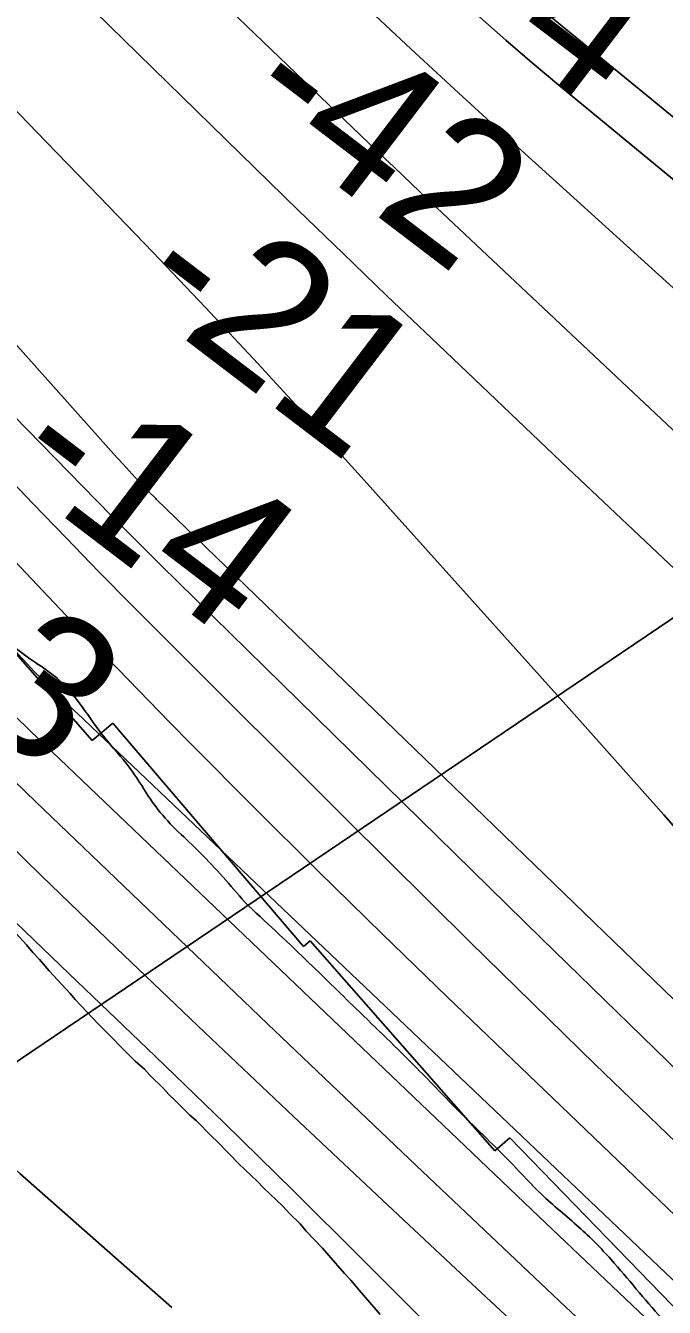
# Model space of a CAD drawing. Extents: x 3297772 to 3335630, y 634068 to 659439.
# Drawn here: x 3314660 to 3314957, y 649085 to 649683 of the extents above; entities that cross this region are included whole.
import ezdxf

# ---------------------------------------------------------------- set-up
doc = ezdxf.new("R2010")
doc.units = 0
for name, color, linetype in [('V-RIVR-EDGE', 7, 'Continuous'), ('V-RIVR-RANG', 7, 'Continuous'), ('V-RRAP-RVMT', 7, 'Continuous'), ('V-SITE-VEGE', 7, 'Continuous'), ('V-TOPO-DPTH', 7, 'Continuous'), ('V-TOPO-MAJR', 7, 'Continuous'), ('V-TOPO-MINR', 7, 'Continuous'), ('V-TOPO-WATR', 7, 'Continuous')]:
    doc.layers.add(name, color=color, linetype=linetype)

msp = doc.modelspace()

# ---------------------------------------------------------------- linework, layer by layer
at = {"layer": 'V-RIVR-EDGE'}
for points in [[(3314336.87, 649731.75), (3314349.27, 649721.12), (3314360.57, 649707.93), (3314370.03, 649692.19), (3314376.22, 649682.31), (3314381.33, 649676.44), (3314382.04, 649668.77), (3314386.04, 649661.81), (3314398.8, 649647.16), (3314407.19, 649639.83), (3314421.05, 649626.27), (3314430.51, 649610.16), (3314437.43, 649598.81), (3314446.18, 649588.19), (3314447.63, 649585.26), (3314446.16, 649580.88), (3314446.15, 649575.76), (3314447.6, 649572.83), (3314459.28, 649564.76), (3314468.03, 649558.16), (3314483, 649547.88), (3314491.01, 649537.63), (3314502.31, 649523.71), (3314515.42, 649504.3), (3314522.71, 649495.51), (3314531.45, 649482.33), (3314540.57, 649472.8), (3314552.97, 649463.64), (3314558.82, 649463.62), (3314568.32, 649460.31), (3314575.98, 649454.81), (3314596.78, 649438.67), (3314606.26, 649429.51), (3314616.83, 649418.88), (3314631.81, 649415.55), (3314640.57, 649408.59), (3314654.42, 649393.2), (3314674.49, 649378.53), (3314696.72, 649350.69), (3314708.02, 649337.14), (3314721.5, 649317.36), (3314741.19, 649297.21), (3314761.96, 649274.13)], [(3314761.96, 649274.13), (3314790.41, 649247.37), (3314813.75, 649224.65), (3314842.19, 649196.8), (3314862.25, 649176.28), (3314886.68, 649152.09), (3314900.17, 649138.17), (3314917.68, 649122.77), (3314932.63, 649107.75), (3314956.32, 649080.27), (3314980.03, 649058.28), (3315004.47, 649036.65), (3315016.5, 649023.47), (3315033.99, 649001.49), (3315053.68, 648981.34), (3315075.92, 648956.42), (3315089.04, 648943.6), (3315090.5, 648939.21), (3315095.23, 648931.52), (3315116.02, 648911.73), (3315165.62, 648868.83), (3315188.61, 648851.6), (3315212.7, 648837.28), (3315236.05, 648818.95), (3315259.03, 648798.78), (3315272.17, 648788.15), (3315288.96, 648777.87), (3315298.45, 648775.29), (3315308.31, 648771.25), (3315320.36, 648764.64), (3315332.04, 648756.2), (3315345.54, 648749.22), (3315365.99, 648738.57), (3315396.29, 648721.68), (3315420.02, 648711.02), (3315449.6, 648697.42), (3315476.26, 648687.12), (3315490.87, 648684.89), (3315496.72, 648684.15), (3315504.02, 648679.38), (3315514.6, 648672.04), (3315516.78, 648666.91), (3315520.77, 648653.38), (3315526.95, 648639.84), (3315536.79, 648627.02), (3315542.99, 648621.52), (3315546.65, 648621.15), (3315552.49, 648618.57), (3315560.15, 648612.71), (3315568.54, 648604.64), (3315578.02, 648595.85), (3315592.98, 648584.84), (3315611.6, 648575.66), (3315624.38, 648570.14), (3315634.97, 648566.83), (3315640.81, 648563.52), (3315648.49, 648562.41), (3315656.17, 648563.12), (3315662.38, 648563.84), (3315671.15, 648560.89), (3315676.25, 648556.12), (3315679.17, 648552.83), (3315684.29, 648552.08), (3315687.94, 648550.98), (3315695.94, 648534.87), (3315725.4, 648474.85), (3315731.95, 648461.31), (3315736.69, 648455.81), (3315746.53, 648446.65), (3315756.75, 648438.22), (3315765.49, 648425.77), (3315772.76, 648408.94), (3315789.52, 648388.06), (3315803.72, 648364.63), (3315814.28, 648346.69), (3315829.95, 648328.37), (3315850.74, 648307.49), (3315869.69, 648285.51), (3315901.78, 648253.62), (3315937.52, 648219.54), (3315960.49, 648195.36), (3315980.91, 648175.57), (3315989.31, 648173.35), (3316000.63, 648165.28), (3316008.65, 648158.32), (3316031.64, 648140.71), (3316054.63, 648124.21), (3316085.29, 648105.49), (3316118.5, 648083.11), (3316140.03, 648068.8), (3316157.19, 648061.81), (3316170.34, 648056.66), (3316187.12, 648044.92), (3316195.52, 648041.24), (3316205.38, 648037.93), (3316215.24, 648033.15), (3316238.61, 648020.67), (3316243.71, 648016.63), (3316255.02, 648007.47), (3316268.9, 648000.12), (3316287.88, 647988.38), (3316303.58, 647982.86), (3316316.73, 647978.44), (3316339.37, 647969.97), (3316356.17, 647962.25), (3316375.52, 647951.24), (3316396.32, 647938.03), (3316428.44, 647920.4), (3316474.07, 647891.41), (3316489.4, 647882.24), (3316507.65, 647873.42), (3316517.51, 647867.91), (3316537.95, 647856.89), (3316563.51, 647842.94), (3316578.83, 647832.3), (3316609.5, 647815.04), (3316632.86, 647802.19), (3316646.72, 647790.82), (3316669.34, 647772.49), (3316682.11, 647762.22), (3316696.35, 647755.24), (3316758.75, 647713.78), (3316797.81, 647691.02), (3316819.71, 647676.71), (3316836.86, 647665.7), (3316864.97, 647650.65), (3316895.64, 647634.12), (3316912.43, 647623.11), (3316940.9, 647606.59), (3316996.75, 647574.65), (3317044.57, 647546.75), (3317079.24, 647525.1), (3317111.36, 647506.38), (3317148.23, 647484.72), (3317188.38, 647460.86), (3317213.92, 647442.15), (3317231.44, 647430.41), (3317255.17, 647416.83), (3317274.14, 647402.16), (3317293.12, 647391.14), (3317310.28, 647384.52), (3317333.65, 647373.5), (3317372.71, 647350.37), (3317404.1, 647330.92), (3317490.98, 647282.82), (3317527.85, 647261.52), (3317547.19, 647249.78), (3317572.38, 647235.83), (3317600.86, 647222.6), (3317628.97, 647207.9), (3317656.71, 647189.92), (3317738.1, 647140.37), (3317755.27, 647133.39), (3317770.25, 647129.33), (3317784.85, 647122.71), (3317816.97, 647104.72), (3317840.71, 647094.79), (3317860.06, 647086.34), (3317887.44, 647070.92), (3317915.19, 647055.49), (3317952.07, 647039.68), (3317972.88, 647031.59), (3318008.3, 647014.32), (3318036.78, 647000.36), (3318074.38, 646981.62), (3318112.35, 646961.06), (3318142.65, 646943.44), (3318179.16, 646929.09), (3318205.1, 646919.89), (3318226.27, 646909.6), (3318257.67, 646892.34), (3318275.56, 646883.53), (3318288.34, 646879.47), (3318295.65, 646878.72), (3318317.19, 646868.8), (3318334.34, 646857.06), (3318347.84, 646845.7), (3318357.33, 646839.46), (3318416.47, 646806.41), (3318459.18, 646781.45), (3318477.06, 646771.9), (3318502.98, 646757.21), (3318530, 646743.26), (3318562.13, 646728.56), (3318605.95, 646708.71), (3318643.93, 646694.36), (3318672.78, 646684.05), (3318689.95, 646679.62), (3318708.95, 646676.28), (3318727.21, 646668.56), (3318754.96, 646656.8), (3318823.61, 646624.46), (3318845.88, 646613.07), (3318855.73, 646607.93), (3318871.06, 646596.56), (3318891.87, 646586.27), (3318910.49, 646578.55), (3318938.61, 646566.78), (3318967.1, 646557.57), (3318997.78, 646547.63), (3319022.25, 646539.16), (3319054.39, 646528.11), (3319074.84, 646519.66), (3319089.46, 646516.33), (3319112.47, 646508.23), (3319131.82, 646500.14), (3319166.88, 646486.53), (3319188.43, 646478.8), (3319196.47, 646478.41), (3319208.52, 646474.73), (3319216.19, 646471.42), (3319227.88, 646467), (3319243.95, 646462.21), (3319256.73, 646456.33), (3319262.2, 646449.74), (3319272.42, 646444.6), (3319289.22, 646438.34), (3319307.11, 646430.25), (3319322.08, 646420.71), (3319337.4, 646408.98), (3319358.2, 646395.03), (3319379.01, 646382.55), (3319389.6, 646379.97), (3319400.56, 646376.29), (3319407.49, 646370.42), (3319419.9, 646362.71), (3319436.33, 646355), (3319463.35, 646343.96), (3319503.52, 646327.78), (3319544.44, 646316.71), (3319579.51, 646307.12), (3319606.17, 646299.38), (3319635.03, 646290.9), (3319681.43, 646280.92), (3319730.75, 646269.46), (3319772.77, 646260.58), (3319801.26, 646254.66), (3319808.94, 646254.65), (3319821.73, 646251.32), (3319836.34, 646248), (3319850.96, 646245.77), (3319868.14, 646245.36), (3319890.79, 646242.38), (3319906.87, 646237.95), (3319922.21, 646232.07), (3319930.98, 646230.95), (3319937.92, 646232.03), (3319943.77, 646231.28), (3319960.57, 646225.03), (3319978.84, 646220.6), (3319994.55, 646217.63), (3320020.12, 646210.62), (3320049.71, 646202.51), (3320078.21, 646196.59), (3320106.71, 646192.13), (3320126.8, 646188.06), (3320144.34, 646184), (3320162.97, 646178.1), (3320179.77, 646173.67), (3320196.59, 646173.27), (3320205.36, 646171.42), (3320223.26, 646166.62), (3320274.75, 646148.95), (3320298.86, 646141.21), (3320341.6, 646127.21), (3320376.3, 646115.8), (3320397.48, 646108.07), (3320422.68, 646098.5), (3320444.95, 646088.58), (3320487.3, 646068.37), (3320513.95, 646053.68), (3320559.94, 646025.78), (3320596.07, 646001.2), (3320629.65, 645979.55), (3320649.72, 645963.78), (3320673.08, 645949.83), (3320682.93, 645941.77), (3320711.02, 645921.23)]]:
    msp.add_spline(points, degree=3, dxfattribs=at)
at = {"layer": 'V-RIVR-RANG'}
msp.add_line((3314369.57, 649006.54), (3315363.79, 649678.49), dxfattribs=at)
at = {"layer": 'V-RRAP-RVMT'}
for p, q in [((3314690.84, 649349.44), (3314612.81, 649438.48)), ((3314700.52, 649357.62), (3314690.84, 649349.44)), ((3314789.35, 649253.61), (3314700.52, 649357.62)), ((3314792.44, 649256.12), (3314789.35, 649253.61)), ((3314878.51, 649158.36), (3314792.44, 649256.12)), ((3314885.49, 649164.43), (3314878.51, 649158.36)), ((3314975.24, 649071.76), (3314885.49, 649164.43))]:
    msp.add_line(p, q, dxfattribs=at)
at = {"layer": 'V-SITE-VEGE'}
msp.add_lwpolyline([(3314655.46, 649259.57), (3314660.31, 649254.28), (3314663.21, 649250.76), (3314666.31, 649247.44), (3314670.77, 649242.15), (3314680.66, 649231.58), (3314682.98, 649228.85), (3314685.5, 649226.11), (3314693.64, 649217.49), (3314710.9, 649200.07), (3314715.17, 649196.35), (3314717.69, 649193.61), (3314724.09, 649187.34), (3314726.61, 649184.6), (3314729.33, 649181.87), (3314736.31, 649175.01), (3314739.41, 649172.27), (3314746.39, 649165.22), (3314749.3, 649162.48), (3314759.38, 649152.11), (3314767.73, 649144.27), (3314770.83, 649140.95), (3314779.75, 649132.53), (3314782.85, 649129.2), (3314787.7, 649124.31), (3314790.61, 649120.98), (3314798.17, 649112.96), (3314801.07, 649109.63), (3314808.44, 649101.22), (3314811.35, 649098.08), (3314815.22, 649093.39), (3314820.26, 649087.72), (3314825.1, 649082.04)], dxfattribs=at)
at = {"layer": 'V-TOPO-DPTH'}
for points in [[(3313642.29, 650700.73), (3314133.3, 650176.46), (3314142.48, 650166.71), (3314151.69, 650156.97), (3314160.94, 650147.28), (3314170.21, 650137.61), (3314184.68, 650122.6), (3314186.75, 650120.46), (3314188.82, 650118.33), (3314190.89, 650116.2), (3314192.97, 650114.08), (3314619.56, 649679.61), (3314644.54, 649654.07), (3314669.47, 649628.48), (3314694.31, 649602.81), (3314719.09, 649577.07), (3314743.69, 649551.17), (3314768.12, 649525.11), (3314792.28, 649498.81), (3314816.27, 649472.34), (3314912.9, 649364.64), (3314957.24, 649314.81), (3315001.32, 649264.75)], [(3315001.32, 649264.75), (3314957.24, 649314.81), (3314912.9, 649364.64), (3314816.27, 649472.34), (3314792.28, 649498.81), (3314768.12, 649525.11), (3314743.69, 649551.17), (3314719.09, 649577.07), (3314694.31, 649602.81), (3314669.47, 649628.48), (3314644.54, 649654.07), (3314619.56, 649679.61), (3314192.97, 650114.08), (3314190.89, 650116.2), (3314188.82, 650118.33), (3314186.75, 650120.46), (3314184.68, 650122.6), (3314170.21, 650137.61), (3314160.94, 650147.28), (3314151.69, 650156.97), (3314142.48, 650166.71), (3314133.3, 650176.46), (3313642.29, 650700.73)], [(3313998.98, 650388.74), (3314180.93, 650197.2), (3314200.64, 650176.6), (3314220.45, 650156.11), (3314240.42, 650135.77), (3314260.49, 650115.53), (3314338.43, 650037.52), (3314397.66, 649978.45), (3314457.02, 649919.53), (3314516.6, 649860.82), (3314576.32, 649802.25), (3314766.59, 649616.3), (3314787.07, 649596.36), (3314807.61, 649576.48), (3314828.23, 649556.68), (3314848.9, 649536.93), (3314912.48, 649476.46), (3314965.18, 649426.75)], [(3313998.98, 650388.74), (3314180.93, 650197.2), (3314200.64, 650176.6), (3314220.45, 650156.11), (3314240.42, 650135.77), (3314260.49, 650115.53), (3314338.43, 650037.52), (3314397.66, 649978.45), (3314457.02, 649919.53), (3314516.6, 649860.82), (3314576.32, 649802.25), (3314766.59, 649616.3), (3314787.07, 649596.36), (3314807.61, 649576.48), (3314828.23, 649556.68), (3314848.9, 649536.93), (3314912.48, 649476.46), (3314965.18, 649426.75)], [(3315191.7, 649277.72), (3314843.59, 649605.16), (3314839.51, 649609), (3314835.44, 649612.85), (3314831.38, 649616.71), (3314827.33, 649620.58), (3314797.23, 649649.38), (3314778.15, 649667.68), (3314759.1, 649686.01), (3314740.1, 649704.38), (3314721.14, 649722.79), (3314258.11, 650173.34), (3314251.72, 650179.63), (3314245.37, 650185.95), (3314239.09, 650192.35), (3314232.85, 650198.78), (3314190.48, 650242.95), (3314163.28, 650271.67), (3314136.31, 650300.62)], [(3315191.7, 649277.72), (3314843.59, 649605.16), (3314839.51, 649609), (3314835.44, 649612.85), (3314831.38, 649616.71), (3314827.33, 649620.58), (3314797.23, 649649.38), (3314778.15, 649667.68), (3314759.1, 649686.01), (3314740.1, 649704.38), (3314721.14, 649722.79), (3314258.11, 650173.34), (3314251.72, 650179.63), (3314245.37, 650185.95), (3314239.09, 650192.35), (3314232.85, 650198.78), (3314190.48, 650242.95), (3314163.28, 650271.67), (3314136.31, 650300.62)], [(3314976.57, 649182.98), (3314900.16, 649257.2), (3314722.86, 649431.27), (3314715.33, 649438.72), (3314707.82, 649446.2), (3314700.35, 649453.72), (3314692.92, 649461.28), (3314654.34, 649500.73), (3314627.65, 649528.04), (3314600.99, 649555.38), (3314574.36, 649582.76), (3314547.76, 649610.15), (3314128.61, 650042.3), (3314126.8, 650044.17), (3314125, 650046.06), (3314119.13, 650052.23), (3314115.31, 650056.26), (3314111.5, 650060.31), (3314107.71, 650064.38), (3314103.93, 650068.46), (3314011.06, 650169.26), (3313960.9, 650223.78), (3313910.8, 650278.36)], [(3313910.8, 650278.36), (3313960.9, 650223.78), (3314011.06, 650169.26), (3314103.93, 650068.46), (3314107.71, 650064.38), (3314111.5, 650060.31), (3314115.31, 650056.26), (3314119.13, 650052.23), (3314125, 650046.06), (3314126.8, 650044.17), (3314128.61, 650042.3), (3314547.76, 649610.15), (3314574.36, 649582.76), (3314600.99, 649555.38), (3314627.65, 649528.04), (3314654.34, 649500.73), (3314692.92, 649461.28), (3314700.35, 649453.72), (3314707.82, 649446.2), (3314715.33, 649438.72), (3314722.86, 649431.27), (3314900.16, 649257.2), (3314976.57, 649182.98)], [(3315034.8, 649059), (3314856.21, 649230.14), (3314826.09, 649259.26), (3314796.15, 649288.56), (3314766.48, 649318.13), (3314736.99, 649347.87), (3314727.09, 649357.95), (3314702.78, 649382.89), (3314678.61, 649407.97), (3314654.65, 649433.26), (3314630.82, 649458.67), (3314529.01, 649568.19), (3314458.74, 649643.55), (3314388.32, 649718.77), (3314317.68, 649793.79), (3314246.89, 649868.66), (3314130.17, 649991.75), (3314117.63, 650004.98), (3314105.1, 650018.21), (3314092.57, 650031.45), (3314080.04, 650044.69), (3314000.92, 650128.34), (3313948.97, 650183.52)], [(3313948.97, 650183.52), (3314000.92, 650128.34), (3314080.04, 650044.69), (3314092.57, 650031.45), (3314105.1, 650018.21), (3314117.63, 650004.98), (3314130.17, 649991.75), (3314246.89, 649868.66), (3314317.68, 649793.79), (3314388.32, 649718.77), (3314458.74, 649643.55), (3314529.01, 649568.19), (3314630.82, 649458.67), (3314654.65, 649433.26), (3314678.61, 649407.97), (3314702.78, 649382.89), (3314727.09, 649357.95), (3314736.99, 649347.87), (3314766.48, 649318.13), (3314796.15, 649288.56), (3314826.09, 649259.26), (3314856.21, 649230.14), (3315034.8, 649059)], [(3314967.28, 649062.89), (3314898.97, 649127.75), (3314662.13, 649353.83), (3314654.92, 649360.79), (3314647.77, 649367.8), (3314640.69, 649374.88), (3314633.67, 649382.02), (3314598.11, 649418.55), (3314573.55, 649444.19), (3314549.29, 649470.1), (3314525.45, 649496.39), (3314501.89, 649522.95), (3314475.96, 649552.68), (3314439.58, 649594.24), (3314403.13, 649635.73), (3314366.54, 649677.11), (3314329.87, 649718.41)]]:
    msp.add_lwpolyline(points, dxfattribs=at)
at = {"layer": 'V-TOPO-MAJR'}
for points in [[(3314968.26, 649554.4), (3314911.81, 649605.4), (3314887.62, 649627.38), (3314863.51, 649649.45), (3314839.53, 649671.66), (3314815.63, 649693.96), (3314421.44, 650063.88), (3314395.57, 650088.49), (3314369.94, 650113.35), (3314344.65, 650138.55), (3314319.59, 650164), (3314294.84, 650189.74), (3314270.25, 650215.63), (3314245.91, 650241.76), (3314221.74, 650268.05), (3313924.1, 650594.93)], [(3313974.88, 649967.9), (3313997.75, 649942.52), (3314020.7, 649917.21), (3314043.77, 649892.01), (3314066.92, 649866.88), (3314085.34, 649846.99), (3314117.91, 649812.11), (3314150.68, 649777.43), (3314183.75, 649743.02), (3314217.01, 649708.81), (3314581.32, 649337.32), (3314593.46, 649325.04), (3314605.68, 649312.82), (3314617.99, 649300.71), (3314630.38, 649288.66), (3314642.82, 649276.68), (3314655.26, 649264.69), (3314667.72, 649252.73), (3314680.19, 649240.77), (3314720.18, 649202.43), (3314752.52, 649171.18), (3314784.68, 649139.75), (3314816.57, 649108.04), (3314848.29, 649076.16)]]:
    msp.add_lwpolyline(points, dxfattribs=at)
at = {"layer": 'V-TOPO-MINR'}
for points in [[(3313642.29, 650700.73), (3314133.3, 650176.46), (3314142.48, 650166.71), (3314151.69, 650156.97), (3314160.94, 650147.28), (3314170.21, 650137.61), (3314184.68, 650122.6), (3314186.75, 650120.46), (3314188.82, 650118.33), (3314190.89, 650116.2), (3314192.97, 650114.08), (3314619.56, 649679.61), (3314644.54, 649654.07), (3314669.47, 649628.48), (3314694.31, 649602.81), (3314719.09, 649577.07), (3314743.69, 649551.17), (3314768.12, 649525.11), (3314792.28, 649498.81), (3314816.27, 649472.34), (3314912.9, 649364.64), (3314957.24, 649314.81), (3315001.32, 649264.75)], [(3313998.98, 650388.74), (3314180.93, 650197.2), (3314200.64, 650176.6), (3314220.45, 650156.11), (3314240.42, 650135.77), (3314260.49, 650115.53), (3314338.43, 650037.52), (3314397.66, 649978.45), (3314457.02, 649919.53), (3314516.6, 649860.82), (3314576.32, 649802.25), (3314766.59, 649616.3), (3314787.07, 649596.36), (3314807.61, 649576.48), (3314828.23, 649556.68), (3314848.9, 649536.93), (3314912.48, 649476.46), (3314965.18, 649426.75)], [(3313940.04, 650317.13), (3314006.03, 650245.57), (3314126.57, 650116.35), (3314142.54, 650099.22), (3314158.5, 650082.09), (3314174.46, 650064.95), (3314190.41, 650047.8), (3314255.84, 649977.45), (3314304.33, 649924.97), (3314352.61, 649872.3), (3314400.56, 649819.33), (3314448.29, 649766.15), (3314699.66, 649484.36), (3314702.45, 649481.26), (3314705.26, 649478.18), (3314708.09, 649475.12), (3314710.94, 649472.07), (3314714.93, 649467.84), (3314715.81, 649466.93), (3314717.56, 649465.12), (3314720, 649462.66), (3314720.47, 649462.2), (3314720.7, 649461.97), (3315082.36, 649112.31)], [(3314136.31, 650300.62), (3314163.28, 650271.67), (3314190.48, 650242.95), (3314232.85, 650198.78), (3314239.09, 650192.35), (3314245.37, 650185.95), (3314251.72, 650179.63), (3314258.11, 650173.34), (3314721.14, 649722.79), (3314740.1, 649704.38), (3314759.1, 649686.01), (3314778.15, 649667.68), (3314797.23, 649649.38), (3314827.33, 649620.58), (3314831.38, 649616.71), (3314835.44, 649612.85), (3314839.51, 649609), (3314843.59, 649605.16), (3315191.7, 649277.72)], [(3313910.8, 650278.36), (3313960.9, 650223.78), (3314011.06, 650169.26), (3314103.93, 650068.46), (3314107.71, 650064.38), (3314111.5, 650060.31), (3314115.31, 650056.26), (3314119.13, 650052.23), (3314125, 650046.06), (3314126.8, 650044.17), (3314128.61, 650042.3), (3314547.76, 649610.15), (3314574.36, 649582.76), (3314600.99, 649555.38), (3314627.65, 649528.04), (3314654.34, 649500.73), (3314692.92, 649461.28), (3314700.35, 649453.72), (3314707.82, 649446.2), (3314715.33, 649438.72), (3314722.86, 649431.27), (3314900.16, 649257.2), (3314976.57, 649182.98)], [(3315557, 649120.41), (3314908.35, 649654.85), (3314895.94, 649665.23), (3314883.64, 649675.74), (3314871.5, 649686.43), (3314859.47, 649697.25), (3314739.5, 649806.83), (3314668.13, 649873.11), (3314597.5, 649940.16), (3314527.99, 650008.38), (3314459.23, 650077.37), (3314323.29, 650216.04), (3314309.09, 650230.61), (3314294.95, 650245.25), (3314280.91, 650259.97), (3314266.93, 650274.75)], [(3314314.23, 650273.56), (3314316.59, 650271.16), (3314318.95, 650268.76), (3314321.32, 650266.36), (3314766.61, 649816.42), (3314787.8, 649795.32), (3314809.19, 649774.42), (3314830.88, 649753.84), (3314852.77, 649733.46), (3314889.34, 649699.92), (3314893.12, 649696.51), (3314896.95, 649693.14), (3314900.82, 649689.83), (3314904.74, 649686.57), (3314999.62, 649608.84)], [(3313912.01, 650197.23), (3314062.28, 650037.94), (3314077.99, 650021.27), (3314093.7, 650004.58), (3314109.39, 649987.89), (3314125.07, 649971.19), (3314192, 649899.84), (3314240.99, 649847.32), (3314289.78, 649794.62), (3314338.26, 649741.64), (3314386.55, 649688.47), (3314658.01, 649387.91), (3314660.81, 649384.85), (3314663.66, 649381.84), (3314666.56, 649378.89), (3314668.04, 649377.43), (3314669.53, 649375.99), (3314674.52, 649371.21), (3314678.52, 649367.38), (3314682.52, 649363.56), (3314686.52, 649359.75), (3314690.53, 649355.93), (3315075.75, 648989.54)], [(3313977.23, 650178.79), (3314004.83, 650149.15), (3314032.56, 650119.62), (3314060.37, 650090.18), (3314102.88, 650045.37), (3314109.51, 650038.39), (3314116.14, 650031.42), (3314122.79, 650024.46), (3314129.45, 650017.51), (3314390.81, 649744.92), (3314441.37, 649692.15), (3314491.91, 649639.36), (3314542.42, 649586.54), (3314592.9, 649533.69), (3314663.39, 649459.84), (3314678.66, 649443.96), (3314694.01, 649428.14), (3314709.48, 649412.44), (3314725.02, 649396.81), (3314809.14, 649312.81), (3314867.04, 649255.48), (3314925.27, 649198.49), (3314983.97, 649141.99)], [(3313992.69, 650012.14), (3313998.72, 650005.29), (3314023.24, 649977.46), (3314047.75, 649949.62), (3314072.25, 649921.77), (3314096.74, 649893.92), (3314175.63, 649804.13), (3314240.08, 649731.85), (3314305.22, 649660.21), (3314371.39, 649589.52), (3314438.25, 649519.47), (3314574.66, 649378.63), (3314597.51, 649355.3), (3314620.52, 649332.13), (3314643.78, 649309.21), (3314667.21, 649286.47), (3314702.23, 649252.83), (3314743.39, 649213.5), (3314784.67, 649174.29), (3314826.14, 649135.29), (3314867.74, 649096.42), (3315275.74, 648717.02)], [(3314195.72, 649834.83), (3314336.22, 649670.88), (3314384.21, 649615.89), (3314432.84, 649561.49), (3314482.45, 649507.97), (3314532.7, 649455.04), (3314604.84, 649380.41), (3314619.59, 649365.33), (3314634.45, 649350.36), (3314649.49, 649335.56), (3314664.64, 649320.89), (3314772.52, 649217.57), (3314841.86, 649151.49), (3314911.41, 649085.65), (3314981.3, 649020.15)], [(3314329.87, 649718.41), (3314366.54, 649677.11), (3314403.13, 649635.73), (3314439.58, 649594.24), (3314475.96, 649552.68), (3314501.89, 649522.95), (3314525.45, 649496.39), (3314549.29, 649470.1), (3314573.55, 649444.19), (3314598.11, 649418.55), (3314633.67, 649382.02), (3314640.69, 649374.88), (3314647.77, 649367.8), (3314654.92, 649360.79), (3314662.13, 649353.83), (3314898.97, 649127.75), (3314967.28, 649062.89)], [(3314602.29, 649064.26), (3314538.72, 649145.09), (3314523.84, 649165.36), (3314509.89, 649186.21), (3314497.35, 649207.93), (3314485.74, 649230.24), (3314472.38, 649258.12), (3314472.92, 649270.31), (3314476.76, 649278.58), (3314485.56, 649281), (3314497.66, 649279.52), (3314533.71, 649254.15), (3314542.37, 649247.84), (3314550.87, 649241.34), (3314559.15, 649234.55), (3314567.28, 649227.57), (3314621.83, 649179.12), (3314657.15, 649147.81), (3314692.53, 649116.57), (3314727.97, 649085.4)]]:
    msp.add_lwpolyline(points, dxfattribs=at)
at = {"layer": 'V-TOPO-WATR'}
msp.add_lwpolyline([(3313948.97, 650183.52), (3314000.92, 650128.34), (3314080.04, 650044.69), (3314092.57, 650031.45), (3314105.1, 650018.21), (3314117.63, 650004.98), (3314130.17, 649991.75), (3314246.89, 649868.66), (3314317.68, 649793.79), (3314388.32, 649718.77), (3314458.74, 649643.55), (3314529.01, 649568.19), (3314630.82, 649458.67), (3314654.65, 649433.26), (3314678.61, 649407.97), (3314702.78, 649382.89), (3314727.09, 649357.95), (3314736.99, 649347.87), (3314766.48, 649318.13), (3314796.15, 649288.56), (3314826.09, 649259.26), (3314856.21, 649230.14), (3315034.8, 649059)], dxfattribs=at)

# ---------------------------------------------------------------- texts
at = {"layer": 'V-RIVR-RANG'}
for s, rotation, p in [('-74', 322.69197, (3314820.22, 649722.12)), ('-42', 322.69197, (3314757.53, 649644.17)), ('-21', 322.69197, (3314707.42, 649556.63)), ('-14', 322.69197, (3314649.13, 649475.32)), ('6.3', 322.40833, (3314571.67, 649409.16))]:
    msp.add_text(s, height=67, rotation=rotation, dxfattribs=at).set_placement(p)

doc.saveas('drawing.dxf')
